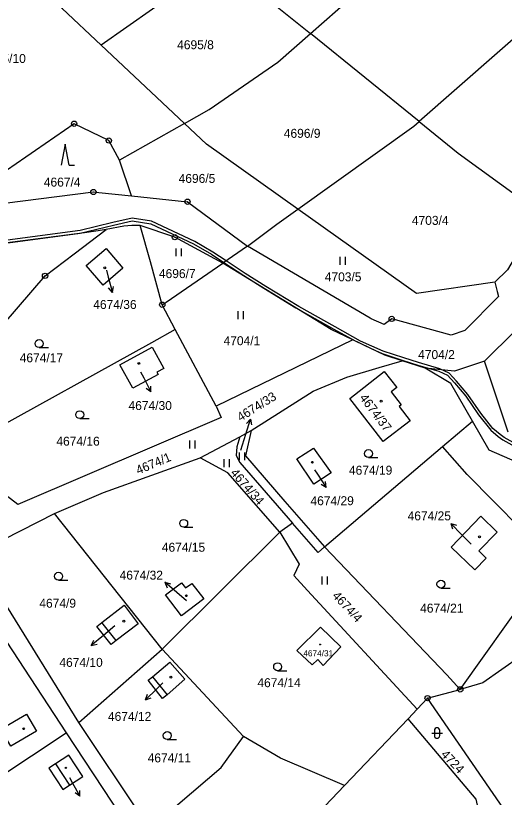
# Model space of a CAD drawing. Extents: x -644096 to -634268, y -1141430 to -1133463.
# Drawn here: x -638299.5 to -638206.9, y -1137978.7 to -1137830.5 of the extents above; entities that cross this region are included whole.
import ezdxf

# ---------------------------------------------------------------- set-up
doc = ezdxf.new("R2010")
doc.units = 0
for name, color, linetype in [('_CIVIL_CONSTRUCTION', 7, 'Continuous'), ('B_Hranice _3D', 7, 'Continuous'), ('M_Svah_Nasyp', 7, 'Continuous'), ('M_Svah_Zarez', 7, 'Continuous'), ('spodek_zarez', 7, 'Continuous'), ('svrsek_osa_sjezdy', 7, 'Continuous'), ('svrsek_osa_terminal_VRT', 7, 'Continuous'), ('svrsek_osa_VRT', 7, 'Continuous'), ('svrsek_popisy_VRT', 7, 'Continuous'), ('terminal_VRT', 7, 'Continuous')]:
    doc.layers.add(name, color=color, linetype=linetype)

msp = doc.modelspace()

# ---------------------------------------------------------------- linework, layer by layer
at = {"layer": '_CIVIL_CONSTRUCTION'}
for centre, radius in [((-638288.43, -1137850.97), 0.5), ((-638288.43, -1137850.97), 0.0303), ((-638281.85, -1137854.16), 0.5), ((-638281.85, -1137854.16), 0.0303), ((-638284.77, -1137863.91), 0.5), ((-638284.77, -1137863.91), 0.0303), ((-638266.94, -1137865.75), 0.5), ((-638266.94, -1137865.75), 0.0303), ((-638269.32, -1137872.48), 0.5), ((-638269.32, -1137872.48), 0.0303), ((-638293.94, -1137879.8), 0.5), ((-638293.94, -1137879.8), 0.0303), ((-638271.71, -1137885.28), 0.5), ((-638271.71, -1137885.28), 0.0303), ((-638228.22, -1137887.96), 0.5), ((-638228.22, -1137887.96), 0.0303), ((-638215.21, -1137958.2), 0.5), ((-638215.21, -1137958.2), 0.0303), ((-638221.42, -1137959.85), 0.5), ((-638221.42, -1137959.85), 0.0303)]:
    msp.add_circle(centre, radius, dxfattribs=at)
at = {"layer": 'B_Hranice _3D'}
for points in [[(-638205.21, -1137911.38), (-638206.89, -1137910.47), (-638207.68, -1137909.85), (-638209.03, -1137908.71), (-638211.33, -1137905.82), (-638213.79, -1137902.32), (-638215.94, -1137899.75), (-638217.31, -1137898.25), (-638219.07, -1137897.4), (-638223.11, -1137896.25), (-638225.91, -1137895.36), (-638229.84, -1137894.09), (-638234.11, -1137892.16), (-638238.95, -1137889.45), (-638245.83, -1137885.59), (-638252.1, -1137881.8), (-638256, -1137879.35), (-638259.6, -1137876.96), (-638262.14, -1137875.3), (-638265.54, -1137873.29), (-638273.76, -1137869.46), (-638277.41, -1137868.89), (-638281.1, -1137869.7), (-638287.29, -1137871.23), (-638307.76, -1137873.9)], [(-638307.67, -1137874.4), (-638287.27, -1137871.74), (-638280.98, -1137870.18), (-638277.39, -1137869.39), (-638273.9, -1137869.94), (-638265.78, -1137873.73), (-638262.4, -1137875.72), (-638260.04, -1137877.27), (-638256.28, -1137879.77), (-638252.46, -1137882.16), (-638246.38, -1137885.87), (-638239.19, -1137889.89), (-638235.17, -1137892.13), (-638231.99, -1137893.66), (-638230.02, -1137894.55), (-638226.07, -1137895.84), (-638223.25, -1137896.73), (-638219.25, -1137897.86), (-638217.61, -1137898.65), (-638216.32, -1137900.07), (-638214.19, -1137902.62), (-638211.73, -1137906.12), (-638209.39, -1137909.05), (-638208, -1137910.23), (-638207.17, -1137910.89), (-638205.43, -1137911.84)]]:
    msp.add_lwpolyline(points, dxfattribs=at)
at = {"layer": 'M_Svah_Nasyp'}
for p, q in [((-638280.43, -1137948.93), (-638283.17, -1137945.51)), ((-638273.58, -1137955.8), (-638270.81, -1137959.2)), ((-638291.98, -1137972.3), (-638289.3, -1137976.34))]:
    msp.add_line(p, q, dxfattribs=at)
at = {"layer": 'M_Svah_Zarez'}
for centre, radius in [((-638282.63, -1137878.27), 0.175), ((-638276.16, -1137896.4), 0.175), ((-638230.22, -1137903.55), 0.175), ((-638243.26, -1137915.14), 0.175), ((-638211.58, -1137929.28), 0.175), ((-638267.15, -1137940.43), 0.175), ((-638278.99, -1137945.26), 0.175), ((-638241.8, -1137949.69), 0.0875), ((-638270.07, -1137955.86), 0.175), ((-638297.99, -1137965.65), 0.175), ((-638290, -1137973.07), 0.123)]:
    msp.add_circle(centre, radius, dxfattribs=at)
at = {"layer": 'spodek_zarez'}
msp.add_circle((-638683.07, -1137056.85), 1378.08, dxfattribs=at)
at = {"layer": 'svrsek_osa_sjezdy'}
for p, q in [((-638290.11, -1137854.83), (-638290.86, -1137858.83)), ((-638289.36, -1137858.83), (-638290.11, -1137854.83)), ((-638289.36, -1137858.83), (-638288.36, -1137858.83)), ((-638269.08, -1137876.1), (-638269.08, -1137874.6)), ((-638268.08, -1137876.1), (-638268.08, -1137874.6)), ((-638237.99, -1137877.69), (-638237.99, -1137876.19)), ((-638236.99, -1137877.69), (-638236.99, -1137876.19)), ((-638257.33, -1137888), (-638257.33, -1137886.5)), ((-638256.33, -1137888), (-638256.33, -1137886.5)), ((-638295.06, -1137893.39), (-638293.31, -1137893.39)), ((-638287.35, -1137906.87), (-638285.6, -1137906.87)), ((-638266.5, -1137912.54), (-638266.5, -1137911.04)), ((-638265.5, -1137912.54), (-638265.5, -1137911.04)), ((-638259.96, -1137916.05), (-638259.96, -1137914.55)), ((-638258.96, -1137916.05), (-638258.96, -1137914.55)), ((-638257.09, -1137914.76), (-638257.09, -1137913.26)), ((-638256.09, -1137914.76), (-638256.09, -1137913.26)), ((-638232.62, -1137914.25), (-638230.87, -1137914.25)), ((-638267.65, -1137927.47), (-638265.9, -1137927.47)), ((-638241.4, -1137938.3), (-638241.4, -1137936.8)), ((-638240.4, -1137938.3), (-638240.4, -1137936.8)), ((-638291.38, -1137937.49), (-638289.63, -1137937.49)), ((-638218.89, -1137939), (-638217.14, -1137939)), ((-638249.84, -1137954.66), (-638248.09, -1137954.66)), ((-638220.61, -1137966.46), (-638218.61, -1137966.46)), ((-638220.11, -1137965.96), (-638220.11, -1137966.96)), ((-638219.11, -1137966.96), (-638219.11, -1137965.96)), ((-638270.77, -1137967.69), (-638269.02, -1137967.69))]:
    msp.add_line(p, q, dxfattribs=at)
for centre in [(-638295.06, -1137892.64), (-638287.35, -1137906.12), (-638232.62, -1137913.5), (-638267.65, -1137926.72), (-638291.38, -1137936.74), (-638218.89, -1137938.25), (-638249.84, -1137953.91), (-638270.77, -1137966.94)]:
    msp.add_circle(centre, 0.75, dxfattribs=at)
for centre, start, end in [((-638219.61, -1137965.96), 0, 180), ((-638219.61, -1137966.96), 180, 359.9879)]:
    msp.add_arc(centre, 0.5, start, end, dxfattribs=at)
at = {"layer": 'svrsek_osa_terminal_VRT'}
msp.add_arc((-642050.26, -1145189.6), 8802.25, 41.413152, 75.317049, dxfattribs=at)
at = {"layer": 'svrsek_popisy_VRT'}
for p, q in [((-638282.28, -1137878.74), (-638281.94, -1137880.04)), ((-638281.94, -1137880.04), (-638281.16, -1137882.94)), ((-638281.16, -1137882.94), (-638281.91, -1137882.1)), ((-638281.16, -1137882.94), (-638280.94, -1137881.84)), ((-638275.85, -1137897.97), (-638275.24, -1137899.14)), ((-638275.24, -1137899.14), (-638273.88, -1137901.81)), ((-638273.88, -1137901.81), (-638274.78, -1137901.15)), ((-638273.88, -1137901.81), (-638273.89, -1137900.69)), ((-638255.85, -1137909.83), (-638254.97, -1137906.96)), ((-638254.97, -1137906.96), (-638255.74, -1137907.77)), ((-638254.97, -1137906.96), (-638254.79, -1137908.06)), ((-638256.8, -1137912.87), (-638255.85, -1137909.83)), ((-638242.85, -1137916.6), (-638242.29, -1137917.41)), ((-638242.29, -1137917.41), (-638240.61, -1137919.9)), ((-638240.61, -1137919.9), (-638240.76, -1137918.79)), ((-638240.61, -1137919.9), (-638241.59, -1137919.35)), ((-638214.92, -1137928.88), (-638217.01, -1137926.72)), ((-638217.01, -1137926.72), (-638215.95, -1137927.09)), ((-638217.01, -1137926.72), (-638216.67, -1137927.79)), ((-638213.17, -1137930.66), (-638214.92, -1137928.88)), ((-638268.97, -1137939.85), (-638271.23, -1137937.88)), ((-638271.23, -1137937.88), (-638270.15, -1137938.16)), ((-638271.23, -1137937.88), (-638270.81, -1137938.92)), ((-638267.15, -1137941.43), (-638268.97, -1137939.85)), ((-638280.72, -1137946.13), (-638282.87, -1137947.96)), ((-638282.87, -1137947.96), (-638285.17, -1137949.89)), ((-638285.17, -1137949.89), (-638284.72, -1137948.86)), ((-638285.17, -1137949.89), (-638284.08, -1137949.63)), ((-638271.58, -1137956.94), (-638272.75, -1137958.06)), ((-638272.75, -1137958.06), (-638274.91, -1137960.15)), ((-638274.91, -1137960.15), (-638274.54, -1137959.09)), ((-638274.91, -1137960.15), (-638273.84, -1137959.81)), ((-638289.28, -1137974.9), (-638288.77, -1137975.83)), ((-638288.77, -1137975.83), (-638287.32, -1137978.46)), ((-638287.32, -1137978.46), (-638288.24, -1137977.82)), ((-638287.32, -1137978.46), (-638287.36, -1137977.34))]:
    msp.add_line(p, q, dxfattribs=at)
at = {"layer": 'terminal_VRT'}
for p, q in [((-638243.61, -1137833.87), (-638213.83, -1137807.67)), ((-638223, -1137850.55), (-638243.61, -1137833.87)), ((-638283.28, -1137836.11), (-638267.53, -1137850.9)), ((-638267.53, -1137850.9), (-638279.82, -1137857.86)), ((-638277.57, -1137864.65), (-638279.82, -1137857.86)), ((-638255.56, -1137874.15), (-638260.24, -1137877.41)), ((-638206.23, -1137878.65), (-638208.69, -1137881.03)), ((-638269.25, -1137889.96), (-638271.71, -1137885.28)), ((-638261.5, -1137904.5), (-638269.25, -1137889.96)), ((-638235.61, -1137891.92), (-638261.5, -1137904.5)), ((-638221.84, -1137897.32), (-638226.23, -1137895.91)), ((-638206.12, -1137909.43), (-638210.64, -1137895.99)), ((-638218.61, -1137912.15), (-638212.89, -1137907.36)), ((-638257.02, -1137910.3), (-638254.86, -1137909.15)), ((-638264.55, -1137914.32), (-638257.02, -1137910.3)), ((-638240.94, -1137931.18), (-638218.61, -1137912.15)), ((-638271.76, -1137950.59), (-638292.15, -1137924.84)), ((-638247.03, -1137926.69), (-638249.45, -1137928.42)), ((-638249.45, -1137928.42), (-638271.76, -1137950.59)), ((-638287.51, -1137964.44), (-638271.76, -1137950.59)), ((-638256.32, -1137967.14), (-638271.76, -1137950.59)), ((-638221.42, -1137959.85), (-638215.21, -1137958.2)), ((-638223.39, -1137961.92), (-638221.42, -1137959.85)), ((-638207.01, -1137980.76), (-638221.42, -1137959.85)), ((-638225.12, -1137963.75), (-638223.39, -1137961.92)), ((-638273.95, -1137984.73), (-638287.51, -1137964.44)), ((-638237.18, -1137976.43), (-638225.12, -1137963.75)), ((-638289.92, -1137966.42), (-638276.27, -1137987.12))]:
    msp.add_line(p, q, dxfattribs=at)
for points in [[(-638284.47, -1137798.69), (-638297.25, -1137815.1), (-638299.16, -1137818.94), (-638290.71, -1137829.13), (-638283.28, -1137836.11)], [(-638171.72, -1137805.91), (-638192.92, -1137824.15), (-638223, -1137850.55)], [(-638257.17, -1137817.66), (-638262.38, -1137821.34), (-638268.69, -1137825.8), (-638283.28, -1137836.11)], [(-638257.17, -1137817.66), (-638254.36, -1137825.18), (-638243.61, -1137833.87)], [(-638267.53, -1137850.9), (-638262.84, -1137848.25), (-638249.8, -1137839.32), (-638243.61, -1137833.87)], [(-638279.82, -1137857.86), (-638281.85, -1137854.16), (-638288.43, -1137850.97), (-638312.29, -1137867.39)], [(-638246, -1137867.16), (-638263.33, -1137854.84), (-638267.53, -1137850.9)], [(-638246, -1137867.16), (-638224.01, -1137851.43), (-638223, -1137850.55)], [(-638223, -1137850.55), (-638215.59, -1137856.54), (-638199.93, -1137867.91), (-638206.23, -1137878.65)], [(-638180.68, -1137859.67), (-638180.93, -1137859.97), (-638194.13, -1137876.22), (-638204.82, -1137890.25), (-638210.64, -1137895.99)], [(-638312.29, -1137867.39), (-638305.14, -1137866.49), (-638284.77, -1137863.91), (-638283.75, -1137864.01), (-638277.57, -1137864.65)], [(-638277.57, -1137864.65), (-638266.94, -1137865.75), (-638255.56, -1137874.15)], [(-638255.56, -1137874.15), (-638250.02, -1137870.03), (-638247.75, -1137868.41), (-638246, -1137867.16)], [(-638208.69, -1137881.03), (-638223.5, -1137883.16), (-638246, -1137867.16)], [(-638282.33, -1137871.01), (-638283.89, -1137871.3), (-638286.44, -1137871.63), (-638313.83, -1137875.2), (-638321.18, -1137873.69)], [(-638312.13, -1137897.49), (-638304.45, -1137892), (-638293.94, -1137879.8), (-638288.4, -1137875.61), (-638282.33, -1137871.01)], [(-638275.92, -1137870.29), (-638277.49, -1137870.26), (-638278.99, -1137870.39), (-638282.33, -1137871.01)], [(-638271.71, -1137885.28), (-638273.97, -1137877.13), (-638275.92, -1137870.29)], [(-638260.24, -1137877.41), (-638269.32, -1137872.48), (-638275.92, -1137870.29)], [(-638286.12, -1137877.85), (-638282.36, -1137874.61), (-638279.19, -1137878.36), (-638282.94, -1137881.58), (-638286.12, -1137877.85)], [(-638208.69, -1137881.03), (-638208.22, -1137882.8), (-638207.97, -1137883.74), (-638214.32, -1137890.14), (-638216.96, -1137891.05), (-638228.22, -1137887.96), (-638229.66, -1137889.02), (-638232.09, -1137887.93), (-638232.31, -1137887.8), (-638255.56, -1137874.15)], [(-638271.71, -1137885.28), (-638270.98, -1137884.78), (-638260.24, -1137877.41)], [(-638235.61, -1137891.92), (-638239.69, -1137889.95), (-638260.24, -1137877.41)], [(-638269.25, -1137889.96), (-638273.78, -1137892.48), (-638306.25, -1137910.47)], [(-638226.23, -1137895.91), (-638229.51, -1137894.85), (-638235.61, -1137891.92)], [(-638277.31, -1137901.1), (-638279.79, -1137896.68), (-638273.66, -1137893.31), (-638271.44, -1137897.34), (-638272.76, -1137898.05), (-638272.5, -1137898.48), (-638277.31, -1137901.1)], [(-638254.86, -1137909.15), (-638243.11, -1137901.69), (-638236.71, -1137899), (-638230.58, -1137897.19), (-638226.23, -1137895.91)], [(-638210.64, -1137895.99), (-638216.33, -1137897.88), (-638221.84, -1137897.32)], [(-638229.62, -1137897.94), (-638227.26, -1137900.96), (-638228.31, -1137901.8), (-638226.43, -1137904.24), (-638226.83, -1137904.55), (-638224.73, -1137907.3), (-638229.85, -1137911.21), (-638236.18, -1137903.05), (-638229.62, -1137897.94)], [(-638212.89, -1137907.36), (-638216.99, -1137900.23), (-638221.84, -1137897.32)], [(-638261.5, -1137904.5), (-638260.56, -1137906.67), (-638299.1, -1137923.13), (-638301.29, -1137921.41)], [(-638188.37, -1137922.16), (-638209.76, -1137912.86), (-638212.89, -1137907.36)], [(-638254.86, -1137909.15), (-638255.91, -1137913.9), (-638248.45, -1137922.6), (-638240.94, -1137931.18)], [(-638257.02, -1137910.3), (-638257.56, -1137912.22), (-638257.71, -1137913.88), (-638257.03, -1137915.18), (-638247.03, -1137926.69)], [(-638243.05, -1137912.44), (-638239.72, -1137917.12), (-638242.99, -1137919.27), (-638246.22, -1137914.5), (-638243.05, -1137912.44)], [(-638197.6, -1137933.97), (-638198.66, -1137932.9), (-638213.92, -1137917.47), (-638218.61, -1137912.15)], [(-638292.15, -1137924.84), (-638282.84, -1137920.87), (-638264.55, -1137914.32)], [(-638249.45, -1137928.42), (-638259.3, -1137917.16), (-638264.55, -1137914.32)], [(-638287.51, -1137964.44), (-638304.54, -1137937.13), (-638305.06, -1137933.75), (-638304.97, -1137931.35), (-638292.15, -1137924.84)], [(-638211.68, -1137931.95), (-638210.31, -1137933.33), (-638212.46, -1137935.52), (-638216.93, -1137931.22), (-638211.31, -1137925.33), (-638208.24, -1137928.41), (-638211.68, -1137931.95)], [(-638240.94, -1137931.18), (-638242.14, -1137932.23), (-638247.03, -1137926.69)], [(-638249.45, -1137928.42), (-638245.79, -1137934.47), (-638246.8, -1137936.62), (-638244.18, -1137939.45), (-638223.39, -1137961.92)], [(-638215.21, -1137958.2), (-638217.79, -1137955.46), (-638240.94, -1137931.18)], [(-638215.21, -1137958.2), (-638201.93, -1137939.51), (-638197.6, -1137933.97)], [(-638268.04, -1137944.27), (-638271.1, -1137940.25), (-638268.06, -1137937.97), (-638267.28, -1137938.96), (-638266.09, -1137938.09), (-638263.82, -1137941), (-638268.04, -1137944.27)], [(-638320.57, -1137949.68), (-638319.82, -1137948.84), (-638311.25, -1137939.29), (-638307, -1137940.44), (-638289.92, -1137966.42)], [(-638284.15, -1137946.3), (-638283.17, -1137945.51), (-638278.95, -1137942.25), (-638276.26, -1137945.74), (-638280.43, -1137948.93), (-638281.4, -1137949.71), (-638284.15, -1137946.3)], [(-638241.22, -1137953.65), (-638242.23, -1137952.5), (-638243.3, -1137953.56), (-638246.23, -1137950.84), (-638241.73, -1137946.42), (-638237.85, -1137950.1), (-638241.22, -1137953.65)], [(-638137.28, -1137980.04), (-638138.48, -1137975.94), (-638140.24, -1137969.93), (-638153.55, -1137962.87), (-638160.3, -1137961.9), (-638167.31, -1137957.8), (-638191.61, -1137950.01), (-638203.73, -1137951.88), (-638210.96, -1137956.93), (-638215.21, -1137958.2)], [(-638271.7, -1137959.9), (-638274.41, -1137956.46), (-638273.58, -1137955.8), (-638270.26, -1137953.02), (-638267.44, -1137956.25), (-638270.81, -1137959.2), (-638271.7, -1137959.9)], [(-638300.44, -1137968.93), (-638302.3, -1137965.74), (-638297.45, -1137962.91), (-638295.59, -1137966.1), (-638300.44, -1137968.93)], [(-638208.28, -1138043.7), (-638209.55, -1138026.57), (-638209.11, -1138001.72), (-638209.81, -1137989.64), (-638212.22, -1137979.01), (-638225.12, -1137963.75)], [(-638310.11, -1137979.78), (-638309.71, -1137979.52), (-638289.92, -1137966.42)], [(-638273.95, -1137984.73), (-638268.76, -1137979.99), (-638260.53, -1137973.01), (-638256.32, -1137967.14)], [(-638237.18, -1137976.43), (-638249.31, -1137971.22), (-638256.32, -1137967.14)], [(-638290.57, -1137977.16), (-638289.3, -1137976.34), (-638286.79, -1137974.73), (-638289.43, -1137970.66), (-638291.98, -1137972.3), (-638293.23, -1137973.13), (-638290.57, -1137977.16)], [(-638260.94, -1138002.02), (-638259.2, -1138000), (-638250.72, -1137990.69), (-638237.18, -1137976.43)]]:
    msp.add_lwpolyline(points, dxfattribs=at)

# ---------------------------------------------------------------- texts
at = {"layer": 'svrsek_osa_VRT'}
for s, height, p in [('4695/8', 1.7, (-638268.89, -1137836.85)), ('4695/10', 1.7, (-638305.8, -1137839.45)), ('4696/9', 1.7, (-638248.67, -1137853.64)), ('4667/4', 1.7, (-638294.17, -1137862.89)), ('4696/5', 1.7, (-638268.61, -1137862.19)), ('4703/4', 1.7, (-638224.39, -1137870.14)), ('4696/7', 1.7, (-638272.35, -1137880.23)), ('4703/5', 1.7, (-638240.9, -1137880.84)), ('4674/36', 1.7, (-638284.8, -1137886.08)), ('4704/1', 1.7, (-638260.09, -1137892.95)), ('4704/2', 1.7, (-638223.2, -1137895.58)), ('4674/17', 1.7, (-638298.74, -1137896.19)), ('4674/30', 1.7, (-638278.11, -1137905.24)), ('4674/16', 1.7, (-638291.79, -1137912)), ('4674/19', 1.7, (-638236.32, -1137917.5)), ('4674/29', 1.7, (-638243.61, -1137923.28)), ('4674/25', 1.7, (-638225.2, -1137926.15)), ('4674/15', 1.7, (-638271.8, -1137932.1)), ('4674/32', 1.7, (-638279.8, -1137937.39)), ('4674/9', 1.7, (-638295.02, -1137942.71)), ('4674/21', 1.7, (-638222.82, -1137943.64)), ('4674/31', 1.172, (-638244.97, -1137951.94)), ('4674/10', 1.7, (-638291.22, -1137953.92)), ('4674/14', 1.7, (-638253.68, -1137957.77)), ('4674/12', 1.7, (-638282.01, -1137964.16)), ('4674/11', 1.7, (-638274.48, -1137972.03))]:
    msp.add_text(s, height=height, dxfattribs=at).set_placement(p)
for s, rotation, p in [('4674/33', 32, (-638256.88, -1137907.48)), ('4674/37', 307, (-638234.41, -1137902.95)), ('4674/1', 23, (-638276.27, -1137917.51)), ('4674/34', 311, (-638258.91, -1137917.23)), ('4674/4', 313, (-638239.6, -1137940.56)), ('4724', 314, (-638219, -1137970.65))]:
    msp.add_text(s, height=1.7, rotation=rotation, dxfattribs=at).set_placement(p)

doc.saveas('drawing.dxf')
